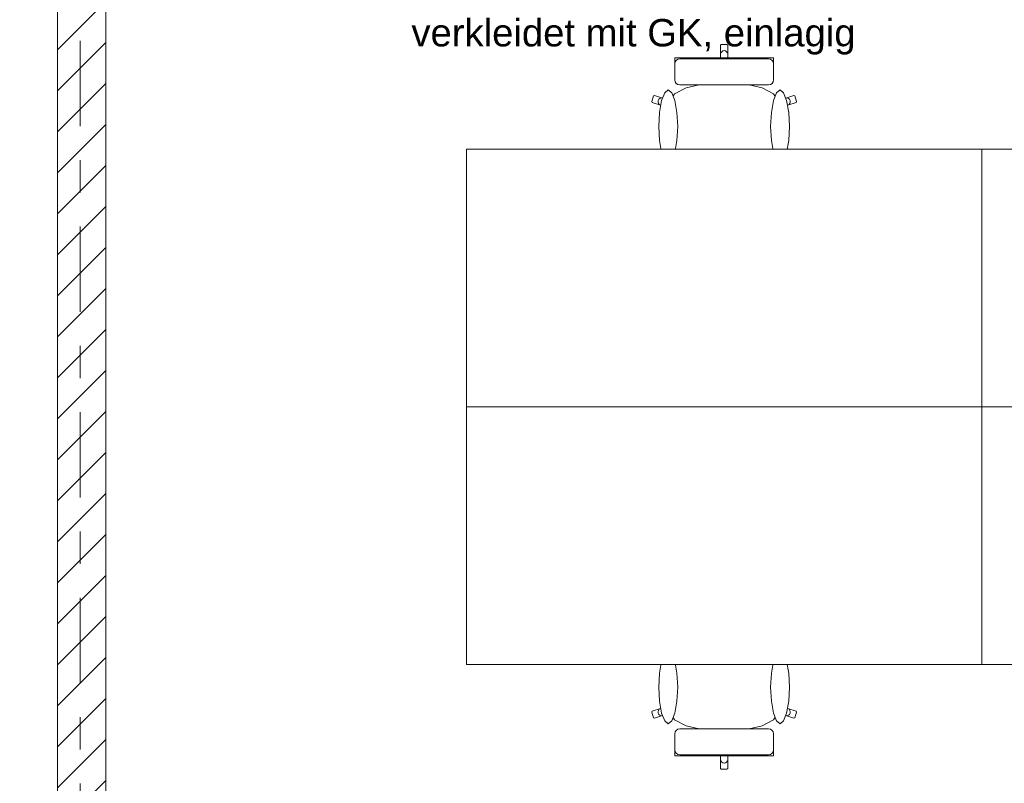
# Model space of a CAD drawing. Header units: metres. Extents: x -3.6 to 90.7, y -11.1 to 18.
# Tile 314 of 656: x 29.1 to 32.2, y 1.8 to 4.2. Entities that reach past the tile are written whole.
import ezdxf

# ---------------------------------------------------------------- set-up
doc = ezdxf.new("R2010")
doc.units = ezdxf.units.M
doc.header["$MEASUREMENT"] = 0
doc.linetypes.add('Strichlinie doppelt', pattern=[0.546806, 0.264583, -0.105833, 0.070556, -0.105833])
doc.linetypes.add('Wipeout_Contour', pattern=[1, 0, -1])
for name, color, linetype in [('152 - Bemaßung_ Beschriftung.Ausbau', 7, 'Continuous'), ('451 - Universal.Achsen Raster', 7, 'Continuous'), ('605 - Struktur.Wand Innen', 7, 'Continuous'), ('650 - Abdeckung.Fußboden Aufbau', 7, 'Continuous'), ('701 - Einrichtung.Möbel', 7, 'Continuous'), ('Neubau_152 - Bemaßung_ Beschriftung.Ausbau', 7, 'Continuous')]:
    doc.layers.add(name, color=color, linetype=linetype)
doc.styles.add('ERSTELLTER_STIL_2', font='txt')
doc.dimstyles.new('ERSTELLTER_STIL__1', dxfattribs={"dimtxt": 0.1, "dimasz": 0.0532, "dimexe": 0.18, "dimexo": 0.0625, "dimgap": 0, "dimtad": 1, "dimzin": 0, "dimdsep": 46, "dimtxsty": 'ERSTELLTER_STIL_2', "dimblk": 'ARROWHEAD_2', "dimblk1": 'ARROWHEAD_2', "dimblk2": 'ARROWHEAD_2', "dimcen": 0.09, "dimse1": 1, "dimse2": 1, "dimclrd": 7, "dimclre": 7, "dimclrt": 7, "dimazin": 0, "dimtfac": 1, "dimtdec": 4, "dimtmove": 0, "dimatfit": 3, "dimfxl": 1, "dimtolj": 1, "dimtzin": 0, "dimarcsym": 0})
doc.dimstyles.new('ERSTELLTER_STIL__3', dxfattribs={"dimtxt": 0.1, "dimasz": 0.0532, "dimexe": 0.18, "dimexo": 0.0625, "dimgap": 0, "dimtad": 1, "dimtih": 1, "dimtoh": 1, "dimzin": 0, "dimdsep": 46, "dimtxsty": 'ERSTELLTER_STIL_2', "dimblk": 'ARROWHEAD_2', "dimblk1": 'ARROWHEAD_2', "dimblk2": 'ARROWHEAD_2', "dimcen": 0.09, "dimse1": 1, "dimse2": 1, "dimclrd": 7, "dimclre": 7, "dimclrt": 7, "dimazin": 0, "dimtfac": 1, "dimtdec": 4, "dimtmove": 0, "dimatfit": 3, "dimfxl": 1, "dimtolj": 1, "dimtzin": 0, "dimarcsym": 0})

# ---------------------------------------------------------------- blocks, each defined once
blk = doc.blocks.new('*D432')
at = {"layer": '152 - Bemaßung_ Beschriftung.Ausbau', "color": 7, "linetype": 'Continuous', "lineweight": 5}
for p, q in [((25.8202, -4.525), (25.7798, -4.595)), ((25.8, -4.6125), (25.8, -4.5075)), ((29.2802, -4.525), (29.2398, -4.595)), ((29.26, -4.6125), (29.26, -4.5075)), ((25.8, -4.56), (29.26, -4.56))]:
    blk.add_line(p, q, dxfattribs=at)
at = {"layer": '152 - Bemaßung_ Beschriftung.Ausbau', "color": 7, "lineweight": 5, "char_height": 0.1, "attachment_point": 7, "style": 'ERSTELLTER_STIL_2'}
for s, insert in [('\\A1;{\\pql;\\fArial|b0|i0|c0|p38;3,46}', (27.3211, -4.54)), ('\\A1;{\\pql;\\fArial|b0|i0|c0|p38;15}', (29.088, -4.54))]:
    blk.add_mtext(s, dxfattribs=dict(at, insert=insert))
blk = doc.blocks.new('ARROWHEAD_2')
at = {"color": 0, "linetype": 'Continuous', "lineweight": 0}
for p, q in [((-0.378, -0.655), (0.378, 0.655)), ((0, 0), (-1, 0))]:
    blk.add_line(p, q, dxfattribs=at)
blk = doc.blocks.new('*D433')
at = {"layer": '152 - Bemaßung_ Beschriftung.Ausbau', "color": 7, "linetype": 'Continuous', "lineweight": 5}
for p, q in [((29.2802, -4.525), (29.2398, -4.595)), ((29.26, -4.6125), (29.26, -4.5075)), ((29.4302, -4.525), (29.3898, -4.595)), ((29.41, -4.6125), (29.41, -4.5075)), ((29.26, -4.56), (29.41, -4.56))]:
    blk.add_line(p, q, dxfattribs=at)
blk = doc.blocks.new('*D434')
at = {"layer": '152 - Bemaßung_ Beschriftung.Ausbau', "color": 7, "linetype": 'Continuous', "lineweight": 5}
for p, q in [((29.4302, -4.525), (29.3898, -4.595)), ((29.41, -4.6125), (29.41, -4.5075)), ((36.4752, -4.525), (36.4348, -4.595)), ((36.455, -4.6125), (36.455, -4.5075)), ((29.41, -4.56), (36.455, -4.56))]:
    blk.add_line(p, q, dxfattribs=at)
at = {"layer": '152 - Bemaßung_ Beschriftung.Ausbau', "color": 7, "lineweight": 5, "char_height": 0.1, "attachment_point": 7, "style": 'ERSTELLTER_STIL_2'}
for s, insert in [('\\A1;{\\pql;\\fArial|b0|i0|c0|p38;7,04\\fArial|b0|i0|c0|p38;\\A1{\\H.66x;\\S5^  ;}}', (32.6985, -4.5594)), ('\\A1;{\\pql;\\fArial|b0|i0|c0|p38;15}', (36.283, -4.54))]:
    blk.add_mtext(s, dxfattribs=dict(at, insert=insert))
blk = doc.blocks.new('*D611')
at = {"layer": '152 - Bemaßung_ Beschriftung.Ausbau', "color": 7, "linetype": 'Continuous', "lineweight": 5}
for p, q in [((45.7803, 0.245), (45.7803, 3.72)), ((45.8328, 0.245), (45.7278, 0.245)), ((45.7453, 0.2652), (45.8153, 0.2248)), ((45.7803, 0.005), (45.7803, 0.245)), ((45.8328, 0.005), (45.7278, 0.005)), ((45.7453, 0.0252), (45.8153, -0.0152)), ((45.7803, -0.0292), (45.7803, 0.005))]:
    blk.add_line(p, q, dxfattribs=at)
at = {"color": 254, "linetype": 'Wipeout_Contour', "lineweight": 0, "ltscale": 182.85335}
blk.add_wipeout([(45.7818, 0.0277), (45.7818, 0.2223), (45.6389, 0.2223), (45.6389, 0.0277)], dxfattribs=at).dxf.layer = '152 - Bemaßung_ Beschriftung.Ausbau'
at = {"layer": '152 - Bemaßung_ Beschriftung.Ausbau', "color": 7, "lineweight": 5, "insert": (45.7603, 0.0491), "char_height": 0.1, "attachment_point": 7, "rotation": 90, "style": 'ERSTELLTER_STIL_2'}
blk.add_mtext('\\A1;{\\pql;\\fArial|b0|i0|c0|p38;24}', dxfattribs=at)
blk = doc.blocks.new('*D612')
at = {"layer": '152 - Bemaßung_ Beschriftung.Ausbau', "color": 7, "linetype": 'Continuous', "lineweight": 5}
for p, q in [((45.7453, 3.7402), (45.8153, 3.6998)), ((45.8328, 3.72), (45.7278, 3.72)), ((45.7803, 0.245), (45.7803, 3.72)), ((45.7453, 0.2652), (45.8153, 0.2248))]:
    blk.add_line(p, q, dxfattribs=at)
at = {"layer": '152 - Bemaßung_ Beschriftung.Ausbau', "color": 7, "lineweight": 5, "char_height": 0.1, "attachment_point": 7, "rotation": 90, "style": 'ERSTELLTER_STIL_2'}
for s, insert in [('\\A1;{\\pql;\\fArial|b0|i0|c0|p38;17\\fArial|b0|i0|c0|p38;\\A1{\\H.66x;\\S5^  ;}}', (45.7614, 3.4979)), ('\\A1;{\\pql;\\fArial|b0|i0|c0|p38;3,47\\fArial|b0|i0|c0|p38;\\A1{\\H.66x;\\S5^  ;}}', (45.7797, 1.7235))]:
    blk.add_mtext(s, dxfattribs=dict(at, insert=insert))

msp = doc.modelspace()

# ---------------------------------------------------------------- linework, layer by layer
at = {"layer": '650 - Abdeckung.Fußboden Aufbau', "color": 7, "linetype": 'Continuous', "lineweight": 13, "flags": 128}
msp.add_lwpolyline([(25.8, 1.01), (25.91, 1.01), (25.91, 0.255), (29.17, 0.255), (29.17, 0.71), (29.26, 0.71), (29.26, 5.5395), (28.87, 5.5395), (25.89, 5.5395), (25.89, 5.19), (25.8, 5.19), (25.8, 4.315)], dxfattribs=at)

# ---------------------------------------------------------------- wipeouts: each hides what was drawn before it
at = {"color": 254, "linetype": 'Wipeout_Contour', "lineweight": 0, "ltscale": 912.33513}
msp.add_wipeout([(31.1636, 3.7151), (31.1636, 3.6876), (31.1636, 3.6639), (31.1669, 3.6574), (31.1863, 3.6412), (31.1879, 3.6405), (31.2212, 3.6324), (31.2711, 3.6269), (31.2719, 3.6269), (31.33, 3.625), (31.33, 4.075), (31.3212, 4.075), (31.319, 4.0727), (31.319, 4.0446), (31.3177, 4.0065), (31.2935, 4.0065), (31.2935, 3.9837), (31.2935, 3.9542), (31.2663, 3.9524), (31.2123, 3.9403), (31.1763, 3.9221), (31.1637, 3.9009), (31.1389, 3.9083), (31.1132, 3.917), (31.1104, 3.9155), (31.105, 3.8981), (31.1064, 3.8953), (31.1321, 3.8866), (31.1636, 3.8746)], dxfattribs=at).dxf.layer = '701 - Einrichtung.Möbel'
at = {"color": 254, "linetype": 'Wipeout_Contour', "lineweight": 0, "ltscale": 907.363067}
msp.add_wipeout([(31.1636, 2.1849), (31.1636, 2.0254), (31.1321, 2.0134), (31.1064, 2.0047), (31.105, 2.0018), (31.1104, 1.9845), (31.1132, 1.983), (31.1389, 1.9917), (31.1637, 1.9991), (31.1763, 1.9778), (31.2123, 1.9597), (31.2663, 1.9476), (31.2935, 1.9458), (31.2935, 1.9163), (31.2935, 1.8934), (31.3177, 1.8934), (31.319, 1.8554), (31.319, 1.8273), (31.3212, 1.825), (31.33, 1.825), (31.33, 2.275), (31.2719, 2.2731), (31.2711, 2.273), (31.2212, 2.2676), (31.1879, 2.2594), (31.1863, 2.2587), (31.1669, 2.2426), (31.1636, 2.236), (31.1636, 2.2124)], dxfattribs=at).dxf.layer = '701 - Einrichtung.Möbel'

# ---------------------------------------------------------------- next in the draw order: linework, layer by layer
at = {"layer": '701 - Einrichtung.Möbel', "color": 7, "linetype": 'Continuous', "lineweight": 5}
for p, q in [((31.2935, 3.9837), (31.2935, 4.0065)), ((31.2935, 3.9542), (31.2935, 3.9837)), ((31.2123, 3.9403), (31.2663, 3.9524)), ((31.2663, 3.9524), (31.2935, 3.9542)), ((31.105, 3.8981), (31.1104, 3.9155)), ((31.1104, 3.9155), (31.1132, 3.917)), ((31.1132, 3.917), (31.1389, 3.9083)), ((31.1637, 3.9009), (31.1763, 3.9221)), ((31.1763, 3.9221), (31.2123, 3.9403)), ((31.1064, 3.8953), (31.105, 3.8981)), ((31.1321, 3.8866), (31.1064, 3.8953)), ((31.1246, 3.8965), (31.1251, 3.9009)), ((31.1257, 3.8922), (31.1246, 3.8965)), ((31.1251, 3.9009), (31.1272, 3.9048)), ((31.1284, 3.8887), (31.1257, 3.8922)), ((31.1272, 3.9048), (31.1305, 3.9076)), ((31.1321, 3.8866), (31.1284, 3.8887)), ((31.1305, 3.9076), (31.1346, 3.9088)), ((31.1636, 3.8746), (31.1321, 3.8866)), ((31.1346, 3.9088), (31.1389, 3.9083)), ((31.1389, 3.9083), (31.1637, 3.9009)), ((31.1636, 3.9007), (31.1637, 3.9009)), ((31.1636, 3.9007), (31.1636, 3.8746)), ((31.1636, 3.7151), (31.1636, 3.8746)), ((31.1636, 3.6876), (31.1636, 3.7151)), ((31.1636, 3.6639), (31.1636, 3.6876)), ((31.1669, 3.6574), (31.1636, 3.6639)), ((31.1863, 3.6412), (31.1669, 3.6574)), ((31.1879, 3.6405), (31.1863, 3.6412)), ((31.2212, 3.6324), (31.1879, 3.6405)), ((31.2711, 3.6269), (31.2212, 3.6324)), ((31.2719, 3.6269), (31.2711, 3.6269)), ((31.2212, 2.2676), (31.1879, 2.2594)), ((31.2711, 2.273), (31.2212, 2.2676)), ((31.2719, 2.2731), (31.2711, 2.273)), ((31.1669, 2.2426), (31.1636, 2.236)), ((31.1636, 2.236), (31.1636, 2.2124)), ((31.1863, 2.2587), (31.1669, 2.2426)), ((31.1879, 2.2594), (31.1863, 2.2587)), ((31.1636, 2.2124), (31.1636, 2.1849)), ((31.1636, 2.1849), (31.1636, 2.0254)), ((31.1636, 2.0254), (31.1321, 2.0134)), ((31.1636, 1.9992), (31.1636, 2.0254)), ((31.1064, 2.0047), (31.105, 2.0018)), ((31.105, 2.0018), (31.1104, 1.9845)), ((31.1321, 2.0134), (31.1064, 2.0047)), ((31.1132, 1.983), (31.1389, 1.9917)), ((31.1257, 2.0077), (31.1246, 2.0035)), ((31.1246, 2.0035), (31.1251, 1.999)), ((31.1251, 1.999), (31.1272, 1.9951)), ((31.1284, 2.0112), (31.1257, 2.0077)), ((31.1272, 1.9951), (31.1305, 1.9924)), ((31.1321, 2.0134), (31.1284, 2.0112)), ((31.1305, 1.9924), (31.1346, 1.9912)), ((31.1346, 1.9912), (31.1389, 1.9917)), ((31.1389, 1.9917), (31.1637, 1.9991)), ((31.1636, 1.9992), (31.1637, 1.9991)), ((31.1637, 1.9991), (31.1763, 1.9778)), ((31.1104, 1.9845), (31.1132, 1.983)), ((31.1763, 1.9778), (31.2123, 1.9597)), ((31.2123, 1.9597), (31.2663, 1.9476)), ((31.2663, 1.9476), (31.2935, 1.9458)), ((31.2935, 1.9458), (31.2935, 1.9163)), ((31.2935, 1.9163), (31.2935, 1.8934))]:
    msp.add_line(p, q, dxfattribs=at)

# ---------------------------------------------------------------- next in the draw order: wipeouts: each hides what was drawn before it
at = {"color": 254, "linetype": 'Wipeout_Contour', "lineweight": 0, "ltscale": 918.762674}
msp.add_wipeout([(31.4964, 3.7151), (31.4964, 3.8746), (31.5279, 3.8866), (31.5536, 3.8953), (31.555, 3.8981), (31.5496, 3.9155), (31.5468, 3.917), (31.5211, 3.9083), (31.4963, 3.9009), (31.4837, 3.9221), (31.4477, 3.9403), (31.3937, 3.9524), (31.3665, 3.9542), (31.3665, 3.9837), (31.3665, 4.0065), (31.3423, 4.0065), (31.341, 4.0446), (31.341, 4.0727), (31.3388, 4.075), (31.33, 4.075), (31.33, 3.625), (31.3881, 3.6269), (31.3889, 3.6269), (31.4388, 3.6324), (31.4721, 3.6405), (31.4737, 3.6412), (31.4931, 3.6574), (31.4964, 3.6639), (31.4964, 3.6876)], dxfattribs=at).dxf.layer = '701 - Einrichtung.Möbel'
at = {"color": 254, "linetype": 'Wipeout_Contour', "lineweight": 0, "ltscale": 913.838694}
msp.add_wipeout([(31.4964, 2.1849), (31.4964, 2.2124), (31.4964, 2.236), (31.4931, 2.2426), (31.4737, 2.2587), (31.4721, 2.2594), (31.4388, 2.2676), (31.3889, 2.273), (31.3881, 2.2731), (31.33, 2.275), (31.33, 1.825), (31.3388, 1.825), (31.341, 1.8273), (31.341, 1.8554), (31.3423, 1.8934), (31.3665, 1.8934), (31.3665, 1.9163), (31.3665, 1.9458), (31.3937, 1.9476), (31.4477, 1.9597), (31.4837, 1.9778), (31.4963, 1.9991), (31.5211, 1.9917), (31.5468, 1.983), (31.5496, 1.9845), (31.555, 2.0018), (31.5536, 2.0047), (31.5279, 2.0134), (31.4964, 2.0254)], dxfattribs=at).dxf.layer = '701 - Einrichtung.Möbel'

# ---------------------------------------------------------------- next in the draw order: linework, layer by layer
at = {"layer": '701 - Einrichtung.Möbel', "color": 7, "linetype": 'Continuous', "lineweight": 5}
for p, q in [((31.319, 4.0727), (31.3212, 4.075)), ((31.319, 4.0446), (31.319, 4.0727)), ((31.3212, 4.075), (31.33, 4.075)), ((31.3388, 4.075), (31.33, 4.075)), ((31.341, 4.0727), (31.3388, 4.075)), ((31.341, 4.0446), (31.341, 4.0727)), ((31.3177, 4.0065), (31.319, 4.0446)), ((31.319, 4.0446), (31.3199, 4.0489)), ((31.3199, 4.0489), (31.3223, 4.0526)), ((31.3223, 4.0526), (31.3258, 4.0551)), ((31.3258, 4.0551), (31.33, 4.056)), ((31.3342, 4.0551), (31.33, 4.056)), ((31.3377, 4.0526), (31.3342, 4.0551)), ((31.3401, 4.0489), (31.3377, 4.0526)), ((31.341, 4.0446), (31.3401, 4.0489)), ((31.3423, 4.0065), (31.341, 4.0446)), ((31.2935, 4.0065), (31.3177, 4.0065)), ((31.3177, 4.0065), (31.33, 4.0065)), ((31.3423, 4.0065), (31.33, 4.0065)), ((31.3665, 4.0065), (31.3423, 4.0065)), ((31.3665, 3.9837), (31.3665, 4.0065)), ((31.3665, 3.9542), (31.3665, 3.9837)), ((31.2935, 3.9542), (31.33, 3.9566)), ((31.3665, 3.9542), (31.33, 3.9566)), ((31.3937, 3.9524), (31.3665, 3.9542)), ((31.4477, 3.9403), (31.3937, 3.9524)), ((31.4837, 3.9221), (31.4477, 3.9403)), ((31.4963, 3.9009), (31.4837, 3.9221)), ((31.5468, 3.917), (31.5211, 3.9083)), ((31.5496, 3.9155), (31.5468, 3.917)), ((31.555, 3.8981), (31.5496, 3.9155)), ((31.5211, 3.9083), (31.4963, 3.9009)), ((31.4964, 3.9007), (31.4963, 3.9009)), ((31.4964, 3.9007), (31.4964, 3.8746)), ((31.4964, 3.8746), (31.5279, 3.8866)), ((31.5254, 3.9088), (31.5211, 3.9083)), ((31.5295, 3.9076), (31.5254, 3.9088)), ((31.5279, 3.8866), (31.5536, 3.8953)), ((31.5279, 3.8866), (31.5316, 3.8887)), ((31.5328, 3.9048), (31.5295, 3.9076)), ((31.5316, 3.8887), (31.5343, 3.8922)), ((31.5349, 3.9009), (31.5328, 3.9048)), ((31.5343, 3.8922), (31.5354, 3.8965)), ((31.5354, 3.8965), (31.5349, 3.9009)), ((31.5536, 3.8953), (31.555, 3.8981)), ((31.4964, 3.7151), (31.4964, 3.8746)), ((31.4964, 3.6876), (31.4964, 3.7151)), ((31.4964, 3.6639), (31.4964, 3.6876)), ((31.4388, 3.6324), (31.4721, 3.6405)), ((31.4721, 3.6405), (31.4737, 3.6412)), ((31.4737, 3.6412), (31.4931, 3.6574)), ((31.4931, 3.6574), (31.4964, 3.6639)), ((31.33, 3.625), (31.2719, 3.6269)), ((31.33, 3.625), (31.3881, 3.6269)), ((31.3881, 3.6269), (31.3889, 3.6269)), ((31.3889, 3.6269), (31.4388, 3.6324)), ((31.33, 2.275), (31.2719, 2.2731)), ((31.33, 2.275), (31.3881, 2.2731)), ((31.3881, 2.2731), (31.3889, 2.273)), ((31.3889, 2.273), (31.4388, 2.2676)), ((31.4388, 2.2676), (31.4721, 2.2594)), ((31.4721, 2.2594), (31.4737, 2.2587)), ((31.4737, 2.2587), (31.4931, 2.2426)), ((31.4931, 2.2426), (31.4964, 2.236)), ((31.4964, 2.236), (31.4964, 2.2124)), ((31.4964, 2.2124), (31.4964, 2.1849)), ((31.4964, 2.1849), (31.4964, 2.0254)), ((31.4964, 1.9992), (31.4964, 2.0254)), ((31.4964, 2.0254), (31.5279, 2.0134)), ((31.4963, 1.9991), (31.4837, 1.9778)), ((31.4964, 1.9992), (31.4963, 1.9991)), ((31.5211, 1.9917), (31.4963, 1.9991)), ((31.5254, 1.9912), (31.5211, 1.9917)), ((31.5468, 1.983), (31.5211, 1.9917)), ((31.5295, 1.9924), (31.5254, 1.9912)), ((31.5279, 2.0134), (31.5316, 2.0112)), ((31.5279, 2.0134), (31.5536, 2.0047)), ((31.5328, 1.9951), (31.5295, 1.9924)), ((31.5316, 2.0112), (31.5343, 2.0077)), ((31.5349, 1.999), (31.5328, 1.9951)), ((31.5343, 2.0077), (31.5354, 2.0035)), ((31.5354, 2.0035), (31.5349, 1.999)), ((31.555, 2.0018), (31.5496, 1.9845)), ((31.5536, 2.0047), (31.555, 2.0018)), ((31.4477, 1.9597), (31.3937, 1.9476)), ((31.4837, 1.9778), (31.4477, 1.9597)), ((31.5496, 1.9845), (31.5468, 1.983)), ((31.2935, 1.9458), (31.33, 1.9433)), ((31.3665, 1.9458), (31.33, 1.9433)), ((31.3937, 1.9476), (31.3665, 1.9458)), ((31.3665, 1.9458), (31.3665, 1.9163)), ((31.3665, 1.9163), (31.3665, 1.8934)), ((31.2935, 1.8934), (31.3177, 1.8934)), ((31.3177, 1.8934), (31.33, 1.8934)), ((31.3177, 1.8934), (31.319, 1.8554)), ((31.3423, 1.8934), (31.33, 1.8934)), ((31.3423, 1.8934), (31.341, 1.8554)), ((31.3665, 1.8934), (31.3423, 1.8934)), ((31.319, 1.8554), (31.3199, 1.851)), ((31.319, 1.8554), (31.319, 1.8273)), ((31.3199, 1.851), (31.3223, 1.8473)), ((31.3223, 1.8473), (31.3258, 1.8449)), ((31.3258, 1.8449), (31.33, 1.844)), ((31.3342, 1.8449), (31.33, 1.844)), ((31.3377, 1.8473), (31.3342, 1.8449)), ((31.3401, 1.851), (31.3377, 1.8473)), ((31.341, 1.8554), (31.3401, 1.851)), ((31.341, 1.8554), (31.341, 1.8273)), ((31.319, 1.8273), (31.3212, 1.825)), ((31.3212, 1.825), (31.33, 1.825)), ((31.3388, 1.825), (31.33, 1.825)), ((31.341, 1.8273), (31.3388, 1.825))]:
    msp.add_line(p, q, dxfattribs=at)

# ---------------------------------------------------------------- next in the draw order: wipeouts: each hides what was drawn before it
at = {"color": 254, "linetype": 'Wipeout_Contour', "lineweight": 0, "ltscale": 502.283471}
msp.add_wipeout([(31.1273, 3.8202), (31.1295, 3.7767), (31.1359, 3.7398), (31.1453, 3.7152), (31.1565, 3.7065), (31.1677, 3.7152), (31.1772, 3.7398), (31.1835, 3.7767), (31.1857, 3.8202), (31.1835, 3.8637), (31.1772, 3.9006), (31.1677, 3.9252), (31.1565, 3.9338), (31.1453, 3.9252), (31.1359, 3.9006), (31.1295, 3.8637)], dxfattribs=at).dxf.layer = '701 - Einrichtung.Möbel'
at = {"color": 254, "linetype": 'Wipeout_Contour', "lineweight": 0, "ltscale": 499.66043}
msp.add_wipeout([(31.1273, 2.0798), (31.1295, 2.0363), (31.1359, 1.9994), (31.1453, 1.9748), (31.1565, 1.9661), (31.1677, 1.9748), (31.1772, 1.9994), (31.1835, 2.0363), (31.1857, 2.0798), (31.1835, 2.1233), (31.1772, 2.1601), (31.1677, 2.1848), (31.1565, 2.1934), (31.1453, 2.1848), (31.1359, 2.1601), (31.1295, 2.1233)], dxfattribs=at).dxf.layer = '701 - Einrichtung.Möbel'

# ---------------------------------------------------------------- next in the draw order: linework, layer by layer
at = {"layer": '701 - Einrichtung.Möbel', "color": 7, "linetype": 'Continuous', "lineweight": 5, "flags": 128}
for points in [[(31.1273, 3.8202), (31.1295, 3.8637), (31.1359, 3.9006), (31.1453, 3.9252), (31.1565, 3.9338), (31.1677, 3.9252), (31.1772, 3.9006), (31.1835, 3.8637), (31.1857, 3.8202), (31.1835, 3.7767), (31.1772, 3.7398), (31.1677, 3.7152), (31.1565, 3.7065), (31.1453, 3.7152), (31.1359, 3.7398), (31.1295, 3.7767)], [(31.1273, 2.0798), (31.1295, 2.0363), (31.1359, 1.9994), (31.1453, 1.9748), (31.1565, 1.9661), (31.1677, 1.9748), (31.1772, 1.9994), (31.1835, 2.0363), (31.1857, 2.0798), (31.1835, 2.1233), (31.1772, 2.1601), (31.1677, 2.1848), (31.1565, 2.1934), (31.1453, 2.1848), (31.1359, 2.1601), (31.1295, 2.1233)]]:
    msp.add_lwpolyline(points, close=True, dxfattribs=at)

# ---------------------------------------------------------------- next in the draw order: wipeouts: each hides what was drawn before it
at = {"color": 254, "linetype": 'Wipeout_Contour', "lineweight": 0, "ltscale": 477.005637}
msp.add_wipeout([(31.192, 3.9498), (31.33, 3.9498), (31.33, 4.0335), (31.1766, 4.0335), (31.1766, 4.026), (31.1766, 4.0226), (31.1766, 4.0148), (31.1766, 4.0113), (31.1766, 4.0013), (31.1766, 3.9767), (31.1766, 3.9685), (31.1766, 3.9651), (31.1778, 3.9592), (31.1811, 3.9543), (31.1861, 3.951)], dxfattribs=at).dxf.layer = '701 - Einrichtung.Möbel'
at = {"color": 254, "linetype": 'Wipeout_Contour', "lineweight": 0, "ltscale": 507.793289}
msp.add_wipeout([(31.5327, 3.8202), (31.5305, 3.8637), (31.5241, 3.9006), (31.5147, 3.9252), (31.5035, 3.9338), (31.4923, 3.9252), (31.4828, 3.9006), (31.4765, 3.8637), (31.4743, 3.8202), (31.4765, 3.7767), (31.4828, 3.7398), (31.4923, 3.7152), (31.5035, 3.7065), (31.5147, 3.7152), (31.5241, 3.7398), (31.5305, 3.7767)], dxfattribs=at).dxf.layer = '701 - Einrichtung.Möbel'
at = {"color": 254, "linetype": 'Wipeout_Contour', "lineweight": 0, "ltscale": 505.198848}
msp.add_wipeout([(31.5327, 2.0798), (31.5305, 2.1233), (31.5241, 2.1601), (31.5147, 2.1848), (31.5035, 2.1934), (31.4923, 2.1848), (31.4828, 2.1601), (31.4765, 2.1233), (31.4743, 2.0798), (31.4765, 2.0363), (31.4828, 1.9994), (31.4923, 1.9748), (31.5035, 1.9661), (31.5147, 1.9748), (31.5241, 1.9994), (31.5305, 2.0363)], dxfattribs=at).dxf.layer = '701 - Einrichtung.Möbel'
at = {"color": 254, "linetype": 'Wipeout_Contour', "lineweight": 0, "ltscale": 474.237329}
msp.add_wipeout([(31.192, 1.9501), (31.1861, 1.949), (31.1811, 1.9457), (31.1778, 1.9407), (31.1766, 1.9349), (31.1766, 1.9315), (31.1766, 1.9233), (31.1766, 1.8987), (31.1766, 1.8886), (31.1766, 1.8851), (31.1766, 1.8773), (31.1766, 1.8739), (31.1766, 1.8665), (31.33, 1.8665), (31.33, 1.9501)], dxfattribs=at).dxf.layer = '701 - Einrichtung.Möbel'

# ---------------------------------------------------------------- next in the draw order: linework, layer by layer
at = {"layer": '701 - Einrichtung.Möbel', "color": 7, "linetype": 'Continuous', "lineweight": 5}
for p, q in [((31.1766, 4.026), (31.1766, 4.0335)), ((31.1766, 4.0226), (31.1766, 4.026)), ((31.1766, 4.0148), (31.1766, 4.0226)), ((31.1778, 4.0207), (31.1766, 4.0149)), ((31.1766, 4.0113), (31.1766, 4.0148)), ((31.1766, 4.0013), (31.1766, 4.0113)), ((31.1811, 4.0256), (31.1778, 4.0207)), ((31.1861, 4.0289), (31.1811, 4.0256)), ((31.192, 4.03), (31.1861, 4.0289)), ((31.1766, 3.9767), (31.1766, 4.0013)), ((31.1766, 3.9685), (31.1766, 3.9767)), ((31.1766, 3.9651), (31.1766, 3.9685)), ((31.1778, 3.9592), (31.1766, 3.9651)), ((31.1811, 3.9543), (31.1778, 3.9592)), ((31.1861, 3.951), (31.1811, 3.9543)), ((31.192, 3.9498), (31.1861, 3.951)), ((31.1778, 1.9407), (31.1766, 1.9349)), ((31.1766, 1.9349), (31.1766, 1.9315)), ((31.1766, 1.9315), (31.1766, 1.9233)), ((31.1811, 1.9457), (31.1778, 1.9407)), ((31.1861, 1.949), (31.1811, 1.9457)), ((31.192, 1.9501), (31.1861, 1.949)), ((31.1766, 1.9233), (31.1766, 1.8987)), ((31.1766, 1.8987), (31.1766, 1.8886)), ((31.1766, 1.8886), (31.1766, 1.8851)), ((31.1778, 1.8793), (31.1766, 1.8851)), ((31.1766, 1.8851), (31.1766, 1.8773)), ((31.1766, 1.8773), (31.1766, 1.8739)), ((31.1766, 1.8739), (31.1766, 1.8665)), ((31.1811, 1.8744), (31.1778, 1.8793)), ((31.1861, 1.8711), (31.1811, 1.8744)), ((31.192, 1.8699), (31.1861, 1.8711))]:
    msp.add_line(p, q, dxfattribs=at)
at = {"layer": '701 - Einrichtung.Möbel', "color": 7, "linetype": 'Continuous', "lineweight": 5, "flags": 128}
for points in [[(31.5327, 3.8202), (31.5305, 3.8637), (31.5241, 3.9006), (31.5147, 3.9252), (31.5035, 3.9338), (31.4923, 3.9252), (31.4828, 3.9006), (31.4765, 3.8637), (31.4743, 3.8202), (31.4765, 3.7767), (31.4828, 3.7398), (31.4923, 3.7152), (31.5035, 3.7065), (31.5147, 3.7152), (31.5241, 3.7398), (31.5305, 3.7767)], [(31.5327, 2.0798), (31.5305, 2.0363), (31.5241, 1.9994), (31.5147, 1.9748), (31.5035, 1.9661), (31.4923, 1.9748), (31.4828, 1.9994), (31.4765, 2.0363), (31.4743, 2.0798), (31.4765, 2.1233), (31.4828, 2.1601), (31.4923, 2.1848), (31.5035, 2.1934), (31.5147, 2.1848), (31.5241, 2.1601), (31.5305, 2.1233)]]:
    msp.add_lwpolyline(points, close=True, dxfattribs=at)

# ---------------------------------------------------------------- next in the draw order: wipeouts: each hides what was drawn before it
at = {"color": 254, "linetype": 'Wipeout_Contour', "lineweight": 0, "ltscale": 470.382583}
msp.add_wipeout([(31.468, 3.9498), (31.4739, 3.951), (31.4789, 3.9543), (31.4822, 3.9592), (31.4834, 3.9651), (31.4834, 3.9685), (31.4834, 3.9767), (31.4834, 4.0013), (31.4834, 4.0113), (31.4834, 4.0148), (31.4834, 4.0226), (31.4834, 4.026), (31.4834, 4.0335), (31.33, 4.0335), (31.33, 3.9498)], dxfattribs=at).dxf.layer = '701 - Einrichtung.Möbel'
at = {"color": 254, "linetype": 'Wipeout_Contour', "lineweight": 0, "ltscale": 467.575114}
msp.add_wipeout([(31.468, 1.9501), (31.33, 1.9501), (31.33, 1.8665), (31.4834, 1.8665), (31.4834, 1.8739), (31.4834, 1.8773), (31.4834, 1.8851), (31.4834, 1.8886), (31.4834, 1.8987), (31.4834, 1.9233), (31.4834, 1.9315), (31.4834, 1.9349), (31.4822, 1.9407), (31.4789, 1.9457), (31.4739, 1.949)], dxfattribs=at).dxf.layer = '701 - Einrichtung.Möbel'

# ---------------------------------------------------------------- next in the draw order: linework, layer by layer
at = {"layer": '701 - Einrichtung.Möbel', "color": 7, "linetype": 'Continuous', "lineweight": 5}
for p, q in [((31.1766, 4.0335), (31.33, 4.0335)), ((31.33, 4.03), (31.192, 4.03)), ((31.4834, 4.0335), (31.33, 4.0335)), ((31.33, 4.03), (31.468, 4.03)), ((31.468, 4.03), (31.4739, 4.0289)), ((31.4739, 4.0289), (31.4789, 4.0256)), ((31.4789, 4.0256), (31.4822, 4.0207)), ((31.4822, 4.0207), (31.4834, 4.0149)), ((31.4834, 4.026), (31.4834, 4.0335)), ((31.4834, 4.0226), (31.4834, 4.026)), ((31.4834, 4.0148), (31.4834, 4.0226)), ((31.4834, 4.0113), (31.4834, 4.0148)), ((31.4834, 4.0013), (31.4834, 4.0113)), ((31.4834, 3.9767), (31.4834, 4.0013)), ((31.4834, 3.9685), (31.4834, 3.9767)), ((31.33, 3.9498), (31.192, 3.9498)), ((31.33, 3.9498), (31.468, 3.9498)), ((31.468, 3.9498), (31.4739, 3.951)), ((31.4739, 3.951), (31.4789, 3.9543)), ((31.4789, 3.9543), (31.4822, 3.9592)), ((31.4822, 3.9592), (31.4834, 3.9651)), ((31.4834, 3.9651), (31.4834, 3.9685)), ((31.33, 1.9501), (31.192, 1.9501)), ((31.33, 1.9501), (31.468, 1.9501)), ((31.468, 1.9501), (31.4739, 1.949)), ((31.4739, 1.949), (31.4789, 1.9457)), ((31.4789, 1.9457), (31.4822, 1.9407)), ((31.4822, 1.9407), (31.4834, 1.9349)), ((31.4834, 1.9349), (31.4834, 1.9315)), ((31.4834, 1.9315), (31.4834, 1.9233)), ((31.4834, 1.9233), (31.4834, 1.8987)), ((31.4834, 1.8987), (31.4834, 1.8886)), ((31.1766, 1.8665), (31.33, 1.8665)), ((31.33, 1.8699), (31.192, 1.8699)), ((31.33, 1.8699), (31.468, 1.8699)), ((31.4834, 1.8665), (31.33, 1.8665)), ((31.468, 1.8699), (31.4739, 1.8711)), ((31.4739, 1.8711), (31.4789, 1.8744)), ((31.4789, 1.8744), (31.4822, 1.8793)), ((31.4822, 1.8793), (31.4834, 1.8851)), ((31.4834, 1.8886), (31.4834, 1.8851)), ((31.4834, 1.8851), (31.4834, 1.8773)), ((31.4834, 1.8773), (31.4834, 1.8739)), ((31.4834, 1.8739), (31.4834, 1.8665))]:
    msp.add_line(p, q, dxfattribs=at)

# ---------------------------------------------------------------- next in the draw order: texts
at = {"layer": 'Neubau_152 - Bemaßung_ Beschriftung.Ausbau', "color": 1, "linetype": 'Continuous', "lineweight": 13, "insert": (30.3588, 4.4194), "char_height": 0.085, "attachment_point": 1, "line_spacing_factor": 0.936675, "style": 'ERSTELLTER_STIL_2'}
msp.add_mtext('\\A1;{\\pql;\\fArial|b0|i0|c0|p38;Elektroverteilung entlang\\P\\pql;\\fArial|b0|i0|c0|p38;de\\fArial|b0|i0|c0|p38;r massiven Unterzüge\\P\\pql;\\fArial|b0|i0|c0|p38;verkleidet mit GK, einlagig}', dxfattribs=at)

# ---------------------------------------------------------------- next in the draw order: wipeouts: each hides what was drawn before it
at = {"color": 254, "linetype": 'Wipeout_Contour', "lineweight": 0, "ltscale": 125.754555}
msp.add_wipeout([(30.53, 2.95), (30.53, 2.15), (32.13, 2.15), (32.13, 2.95)], dxfattribs=at).dxf.layer = '701 - Einrichtung.Möbel'

# ---------------------------------------------------------------- next in the draw order: linework, layer by layer
at = {"layer": '701 - Einrichtung.Möbel', "color": 7, "linetype": 'Continuous', "lineweight": 5, "flags": 128}
msp.add_lwpolyline([(30.53, 2.95), (32.13, 2.95), (32.13, 2.15), (30.53, 2.15)], close=True, dxfattribs=at)

# ---------------------------------------------------------------- next in the draw order: wipeouts: each hides what was drawn before it
at = {"color": 254, "linetype": 'Wipeout_Contour', "lineweight": 0, "ltscale": 126.052712}
msp.add_wipeout([(30.53, 2.95), (32.13, 2.95), (32.13, 3.75), (30.53, 3.75)], dxfattribs=at).dxf.layer = '701 - Einrichtung.Möbel'

# ---------------------------------------------------------------- next in the draw order: linework, layer by layer
at = {"layer": '701 - Einrichtung.Möbel', "color": 7, "linetype": 'Continuous', "lineweight": 5, "flags": 128}
msp.add_lwpolyline([(30.53, 2.95), (32.13, 2.95), (32.13, 3.75), (30.53, 3.75)], close=True, dxfattribs=at)

# ---------------------------------------------------------------- next in the draw order: wipeouts: each hides what was drawn before it
at = {"color": 254, "linetype": 'Wipeout_Contour', "lineweight": 0, "ltscale": 132.13377}
msp.add_wipeout([(32.13, 2.95), (32.13, 2.15), (33.73, 2.15), (33.73, 2.95)], dxfattribs=at).dxf.layer = '701 - Einrichtung.Möbel'

# ---------------------------------------------------------------- next in the draw order: linework, layer by layer
at = {"layer": '701 - Einrichtung.Möbel', "color": 7, "linetype": 'Continuous', "lineweight": 5, "flags": 128}
msp.add_lwpolyline([(32.13, 2.95), (33.73, 2.95), (33.73, 2.15), (32.13, 2.15)], close=True, dxfattribs=at)

# ---------------------------------------------------------------- next in the draw order: wipeouts: each hides what was drawn before it
at = {"color": 254, "linetype": 'Wipeout_Contour', "lineweight": 0, "ltscale": 132.417634}
msp.add_wipeout([(32.13, 2.95), (33.73, 2.95), (33.73, 3.75), (32.13, 3.75)], dxfattribs=at).dxf.layer = '701 - Einrichtung.Möbel'

# ---------------------------------------------------------------- next in the draw order: linework, layer by layer
at = {"layer": '650 - Abdeckung.Fußboden Aufbau', "color": 7, "linetype": 'Continuous', "lineweight": 13, "flags": 128}
msp.add_lwpolyline([(29.41, 5.5395), (29.41, 0.71), (29.49, 0.71), (29.49, 0.255), (32.77, 0.255), (32.77, 0.71), (33.09, 0.71), (33.09, 0.255), (36.37, 0.255), (36.37, 0.71), (36.455, 0.71), (36.455, 5.8095), (35.22, 5.8095)], dxfattribs=at)
at = {"layer": '701 - Einrichtung.Möbel', "color": 7, "linetype": 'Continuous', "lineweight": 5, "flags": 128}
msp.add_lwpolyline([(32.13, 2.95), (33.73, 2.95), (33.73, 3.75), (32.13, 3.75)], close=True, dxfattribs=at)

# ---------------------------------------------------------------- next in the draw order: wipeouts: each hides what was drawn before it
at = {"color": 254, "linetype": 'Wipeout_Contour', "lineweight": 0, "ltscale": 118.238719}
msp.add_wipeout([(29.41, 5.1), (29.26, 5.1), (29.26, 0.7), (29.41, 0.7)], dxfattribs=at).dxf.layer = '605 - Struktur.Wand Innen'

# ---------------------------------------------------------------- next in the draw order: hatches: boundary and pattern name
at = {"layer": '605 - Struktur.Wand Innen', "linetype": 'Continuous', "lineweight": 0, "true_color": 0x000000}
h = msp.add_hatch(dxfattribs=at)
h.set_pattern_fill('MW_Ziegel_0001', color=18, style=0, pattern_type=2)
h.set_pattern_definition([(45, (0, 0), (-0.0636396, 0.0636396), [])])
h.paths.add_polyline_path([(29.41, 5.1), (29.26, 5.1), (29.26, 0.7), (29.41, 0.7)])

# ---------------------------------------------------------------- next in the draw order: linework, layer by layer
at = {"layer": '451 - Universal.Achsen Raster', "color": 160, "linetype": 'Strichlinie doppelt', "lineweight": 9, "true_color": 0x3232ff}
msp.add_line((29.33, -10.585), (29.33, 16.355), dxfattribs=at)
at = {"layer": '605 - Struktur.Wand Innen', "color": 7, "linetype": 'Continuous', "lineweight": 18, "flags": 128}
for points in [[(29.26, 5.1), (29.26, 0.7)], [(29.41, 0.7), (29.41, 5.1)]]:
    msp.add_lwpolyline(points, dxfattribs=at)

# ---------------------------------------------------------------- next in the draw order: dimensions: what is measured, and where the dimension line sits
at = {"layer": '152 - Bemaßung_ Beschriftung.Ausbau', "color": 7, "linetype": 'Continuous', "lineweight": 5}
for base, p1, p2, picture, middle in [((36.45497, -4.56), (29.41, 3.11974), (36.45497, 3.25474), '*D434', (32.96347, -4.49)), ((29.26, -4.56), (25.8, 2.95), (29.26, 3.1197), '*D432', (27.451, -4.49)), ((29.41, -4.56), (29.26, 3.1197), (29.41, 3.1197), '*D433', (29.1642, -4.49))]:
    dim = msp.add_linear_dim(base=base, p1=p1, p2=p2, dimstyle='ERSTELLTER_STIL__3', dxfattribs=at)
    dim.commit()
    dim.dimension.update_dxf_attribs({"geometry": picture, "text_midpoint": middle, "dimtype": 160})

# ---------------------------------------------------------------- next in the draw order: dimensions: what is measured, and where the dimension line sits
dim = msp.add_linear_dim(base=(45.7803, 0.245), p1=(45.7803, 0.005), p2=(22.1775, 0.245), angle=90, dimstyle='ERSTELLTER_STIL__1', dxfattribs=at)
dim.commit()
dim.dimension.update_dxf_attribs({"geometry": '*D611', "text_midpoint": (45.7103, 0.1253), "dimtype": 160, "text_rotation": 90})

# ---------------------------------------------------------------- next in the draw order: dimensions: what is measured, and where the dimension line sits
dim = msp.add_linear_dim(base=(45.780333, 3.719998), p1=(22.1775, 0.245), p2=(44.709987, 3.719998), angle=90, dimstyle='ERSTELLTER_STIL__1', dxfattribs=at)
dim.commit()
dim.dimension.update_dxf_attribs({"geometry": '*D612', "text_midpoint": (45.710333, 1.988441), "dimtype": 160, "text_rotation": 90})

doc.saveas('drawing.dxf')
